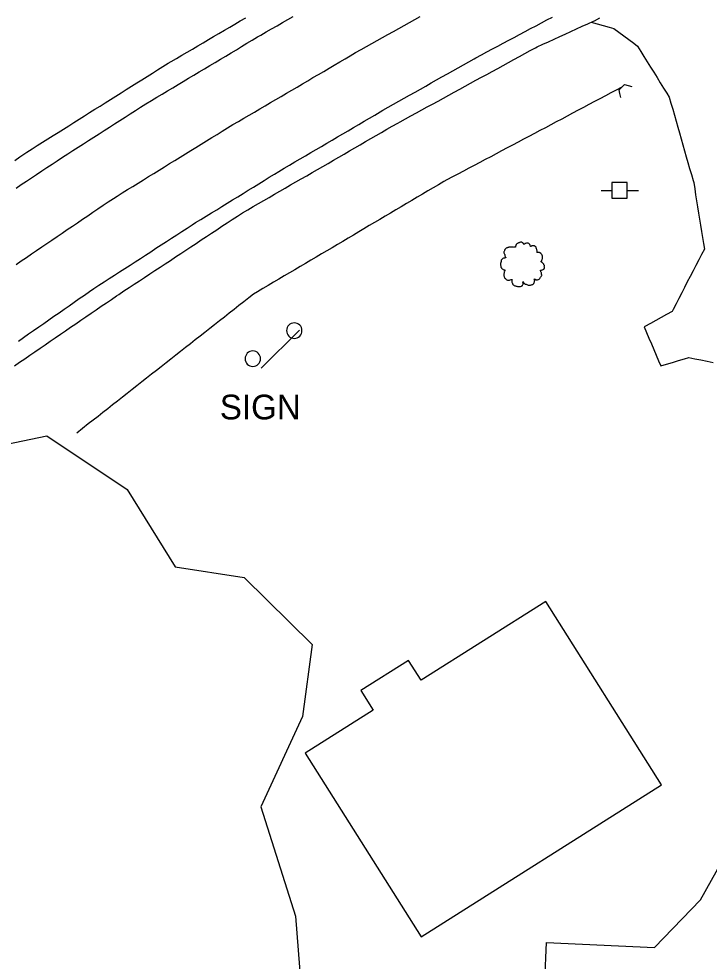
# Model space of a CAD drawing. Extents: x 1901471 to 1963503, y 756461 to 799997.
# Drawn here: x 1940902.8 to 1941014.5, y 779495.3 to 779647.8 of the extents above; entities that cross this region are included whole.
import ezdxf

# ---------------------------------------------------------------- set-up
doc = ezdxf.new("R2010")
doc.units = 0
for name, color, linetype in [('Default', 7, 'Continuous'), ('RD_EX_Bldg', 7, 'Continuous'), ('RD_EX_Bridge', 7, 'Continuous'), ('RD_EX_Driveway', 7, 'Continuous'), ('RD_EX_H2O', 7, 'Continuous'), ('RD_EX_Road', 7, 'Continuous'), ('RD_EX_UT', 7, 'Continuous'), ('RD_EX_VEG', 7, 'Continuous')]:
    doc.layers.add(name, color=color, linetype=linetype)

# ---------------------------------------------------------------- blocks, each defined once
blk = doc.blocks.new('CB')
at = {"layer": 'Default'}
blk.add_lwpolyline([(0.11, -0.127), (0.055, -0.095), (0, -0.063), (0, 0), (0, 0.063), (0.055, 0.095), (0.11, 0.127)], dxfattribs=at)
blk = doc.blocks.new('PP')
at = {"layer": 'RD_EX_UT'}
for p, q in [((2.49, 2.51), (-2.51, 2.51)), ((-2.51, 2.51), (-2.51, -2.49)), ((2.49, -2.49), (2.49, 2.51)), ((-5.94, -0.05), (-2.47, -0.05)), ((-2.51, -2.49), (2.49, -2.49)), ((2.42, -0.05), (6.06, -0.05))]:
    blk.add_line(p, q, dxfattribs=at)
blk = doc.blocks.new('T2')
at = {"layer": 'RD_EX_VEG'}
for points in [[(0.05, 7.21), (-0.25, 7.24), (-0.57, 7.14), (-0.82, 7.04), (-1.05, 6.96), (-1.27, 6.86), (-1.57, 6.69), (-1.8, 6.49), (-1.92, 6.24), (-1.97, 6.01), (-2.02, 5.74), (-2.02, 5.56), (-2.15, 5.54), (-2.3, 5.56), (-2.55, 5.64), (-2.8, 5.64), (-3.05, 5.64), (-3.4, 5.61), (-3.75, 5.61), (-4.02, 5.56), (-4.35, 5.51), (-4.72, 5.39), (-5.07, 5.26), (-5.37, 5.01), (-5.62, 4.54), (-5.75, 4.19), (-5.9, 3.94), (-5.75, 3.49), (-5.57, 3.14), (-5.55, 2.94), (-5.47, 2.52), (-5.37, 2.29), (-5.25, 2.09), (-5.32, 2.07), (-5.7, 2.02), (-6, 1.92), (-6.42, 1.69), (-6.64, 1.47), (-6.74, 1.14), (-6.77, 0.79), (-6.87, 0.59), (-6.94, 0.32), (-6.97, 0.24), (-7.02, -0.08), (-6.92, -0.53), (-6.89, -0.88), (-6.77, -1.11), (-6.62, -1.28), (-6.44, -1.53), (-6.05, -1.76), (-5.72, -1.86), (-5.52, -1.88), (-5.7, -2.38), (-5.75, -2.73), (-5.87, -3.13), (-5.87, -3.21), (-5.92, -3.68), (-5.77, -4.01), (-5.7, -4.38), (-5.52, -4.61), (-5.25, -4.91), (-4.92, -5.13), (-4.42, -5.26), (-4.02, -5.23), (-3.45, -5.06), (-3.2, -4.98), (-3.22, -5.16), (-3.2, -5.53), (-3.2, -5.96), (-3.05, -6.28), (-2.95, -6.56), (-2.8, -6.81), (-2.47, -7.03), (-2.07, -7.11), (-1.65, -7.26), (-1.2, -7.33), (-0.7, -7.36), (-0.1, -7.21), (0.18, -7.08), (0.28, -6.91), (0.48, -6.53), (0.43, -6.31), (0.45, -5.71), (0.55, -5.88), (0.73, -6.23), (1.23, -6.53), (1.63, -6.71), (2.1, -6.86), (2.4, -6.93), (2.88, -6.86), (3.25, -6.78), (3.63, -6.66), (3.93, -6.38), (4.1, -6.11), (4.15, -5.83), (4.23, -5.46), (4.28, -5.28)], [(4.28, -5.28), (4.2, -5.11), (4.15, -4.86), (4.23, -4.88), (4.4, -4.93), (4.68, -5.06), (4.9, -5.13), (5.23, -5.11), (5.5, -5.01), (5.95, -4.73), (6.22, -4.26), (6.5, -3.86), (6.57, -3.53), (6.52, -3.31), (6.5, -2.81), (6.3, -2.56), (6.25, -2.43), (6.15, -2.03), (6.22, -1.98), (6.5, -1.93), (6.87, -1.81), (7.15, -1.68), (7.37, -1.51), (7.45, -1.28), (7.42, -0.88), (7.47, -0.48), (7.4, -0.33), (7.3, -0.18), (7.22, 0.02), (7.07, 0.17), (6.97, 0.32), (6.87, 0.42), (6.75, 0.57), (6.57, 0.69), (6.42, 0.74), (6.37, 0.89), (6.52, 1.09), (6.57, 1.19), (6.6, 1.42), (6.82, 1.77), (6.87, 2.17), (6.82, 2.59), (6.77, 2.87), (6.62, 3.14), (6.42, 3.39), (6.3, 3.56), (6.12, 3.69), (5.8, 3.81), (5.55, 3.86), (5.2, 3.86), (5, 3.91), (5.03, 3.96), (5.03, 4.11), (5.03, 4.39), (4.95, 4.84), (4.8, 5.34), (4.8, 5.36), (4.7, 5.61), (4.48, 5.81), (4.3, 5.91), (4.1, 6.04), (3.85, 6.06), (3.55, 6.06), (3.28, 6.01), (3.08, 5.91), (2.9, 5.79), (2.83, 5.94), (2.73, 6.24), (2.68, 6.39), (2.53, 6.56), (2.3, 6.76), (1.85, 6.89), (1.23, 6.81), (0.93, 6.61), (0.78, 6.44), (0.73, 6.56), (0.53, 6.76), (0.43, 6.94), (0.25, 7.06), (0.1, 7.16), (0, 7.21)]]:
    blk.add_spline(points, degree=3, dxfattribs=at)
blk = doc.blocks.new('SIGNPOST')
at = {"layer": 'Default'}
for start, end in [(90, 270), (270, 90)]:
    blk.add_arc((0, 0), 0.127, start, end, dxfattribs=at)

msp = doc.modelspace()

# ---------------------------------------------------------------- linework, layer by layer
at = {"layer": 'RD_EX_Bldg'}
msp.add_lwpolyline([(1940941.98, 779591.24), (1940948.2, 779597.43)], dxfattribs=at)
msp.add_lwpolyline([(1940967.9, 779499.28), (1941006.79, 779523.87), (1940988.04, 779553.52), (1940967.89, 779540.78), (1940965.86, 779544), (1940958.15, 779539.12), (1940960.15, 779535.95), (1940949.12, 779528.98)], close=True, dxfattribs=at)
at = {"layer": 'RD_EX_Driveway'}
msp.add_lwpolyline([(1940995.41, 779647.24), (1940996.38, 779646.97), (1940997.34, 779646.69), (1940998.3, 779646.42), (1940999.07, 779646.2), (1940999.87, 779645.61), (1941000.67, 779645.01), (1941001.48, 779644.42), (1941002.28, 779643.82), (1941002.89, 779643.37), (1941003.41, 779642.52), (1941003.94, 779641.67), (1941004.47, 779640.82), (1941004.99, 779639.98), (1941005.52, 779639.13), (1941006.05, 779638.28), (1941006.57, 779637.43), (1941007.1, 779636.58), (1941007.63, 779635.73), (1941008.02, 779635.09), (1941008.3, 779634.13), (1941008.58, 779633.17), (1941008.85, 779632.2), (1941009.13, 779631.24), (1941009.4, 779630.28), (1941009.68, 779629.32), (1941009.95, 779628.36), (1941010.23, 779627.4), (1941010.51, 779626.44), (1941010.78, 779625.48), (1941011.06, 779624.52), (1941011.33, 779623.56), (1941011.61, 779622.6), (1941011.89, 779621.64), (1941011.99, 779621.28), (1941012.14, 779620.3), (1941012.3, 779619.31), (1941012.46, 779618.32), (1941012.62, 779617.34), (1941012.78, 779616.35), (1941012.94, 779615.36), (1941013.09, 779614.38), (1941013.25, 779613.39), (1941013.41, 779612.4), (1941013.57, 779611.42), (1941013.71, 779610.54), (1941013.25, 779609.65), (1941012.79, 779608.77), (1941012.33, 779607.88), (1941011.87, 779606.99), (1941011.41, 779606.1), (1941010.95, 779605.21), (1941010.5, 779604.32), (1941010.04, 779603.44), (1941009.58, 779602.55), (1941009.12, 779601.66), (1941008.66, 779600.77), (1941008.48, 779600.42), (1941007.6, 779599.94), (1941006.72, 779599.46), (1941005.85, 779598.98), (1941004.97, 779598.5), (1941004.09, 779598.02), (1941003.96, 779597.95), (1941004.35, 779597.03), (1941004.74, 779596.11), (1941005.14, 779595.19), (1941005.53, 779594.27), (1941005.92, 779593.35), (1941006.31, 779592.43), (1941006.64, 779591.66), (1941007.6, 779591.93), (1941008.56, 779592.21), (1941009.52, 779592.49), (1941010.48, 779592.77), (1941011.2, 779592.98), (1941012.18, 779592.78), (1941013.16, 779592.59), (1941014.15, 779592.4), (1941015.13, 779592.21)], dxfattribs=at)
at = {"layer": 'RD_EX_H2O'}
msp.add_lwpolyline([(1941000.34, 779636.72), (1940999.46, 779636.25), (1940998.58, 779635.79), (1940997.69, 779635.32), (1940996.81, 779634.85), (1940995.93, 779634.38), (1940995.04, 779633.91), (1940994.16, 779633.44), (1940993.28, 779632.98), (1940992.39, 779632.51), (1940991.51, 779632.04), (1940990.63, 779631.57), (1940989.74, 779631.1), (1940988.86, 779630.63), (1940987.98, 779630.16), (1940987.09, 779629.7), (1940986.21, 779629.23), (1940985.32, 779628.76), (1940984.44, 779628.29), (1940983.56, 779627.82), (1940982.67, 779627.35), (1940981.79, 779626.89), (1940980.91, 779626.42), (1940980.02, 779625.95), (1940979.14, 779625.48), (1940978.26, 779625.01), (1940977.37, 779624.54), (1940976.49, 779624.07), (1940975.61, 779623.61), (1940974.72, 779623.14), (1940973.84, 779622.67), (1940972.96, 779622.2), (1940972.07, 779621.73), (1940971.55, 779621.45), (1940970.69, 779620.95), (1940969.83, 779620.44), (1940968.97, 779619.93), (1940968.11, 779619.42), (1940967.25, 779618.91), (1940966.39, 779618.4), (1940965.53, 779617.89), (1940964.67, 779617.38), (1940963.81, 779616.87), (1940962.95, 779616.36), (1940962.08, 779615.85), (1940961.22, 779615.34), (1940960.36, 779614.83), (1940959.5, 779614.32), (1940958.64, 779613.82), (1940957.78, 779613.31), (1940956.92, 779612.8), (1940956.06, 779612.29), (1940955.2, 779611.78), (1940954.34, 779611.27), (1940953.48, 779610.76), (1940952.62, 779610.25), (1940951.76, 779609.74), (1940950.9, 779609.23), (1940950.04, 779608.72), (1940949.18, 779608.21), (1940948.32, 779607.7), (1940947.45, 779607.19), (1940946.59, 779606.69), (1940945.73, 779606.18), (1940944.87, 779605.67), (1940944.87, 779605.67), (1940944.01, 779605.16), (1940943.15, 779604.65), (1940942.29, 779604.14), (1940941.43, 779603.63), (1940940.77, 779603.24), (1940939.99, 779602.62), (1940939.2, 779602), (1940938.41, 779601.39), (1940937.63, 779600.77), (1940936.84, 779600.15), (1940936.05, 779599.53), (1940935.27, 779598.92), (1940934.48, 779598.3), (1940933.7, 779597.68), (1940932.91, 779597.06), (1940932.12, 779596.44), (1940931.34, 779595.83), (1940930.55, 779595.21), (1940929.77, 779594.59), (1940928.98, 779593.97), (1940928.19, 779593.36), (1940927.41, 779592.74), (1940926.62, 779592.12), (1940925.83, 779591.5), (1940925.05, 779590.88), (1940924.26, 779590.27), (1940923.48, 779589.65), (1940922.69, 779589.03), (1940921.9, 779588.41), (1940921.12, 779587.8), (1940920.33, 779587.18), (1940919.55, 779586.56), (1940918.76, 779585.94), (1940917.97, 779585.32), (1940917.19, 779584.71), (1940916.4, 779584.09), (1940915.61, 779583.47), (1940914.83, 779582.85), (1940914.04, 779582.24), (1940912.17, 779580.76)], dxfattribs=at)
at = {"layer": 'RD_EX_Road'}
for points in [[(1940902.1, 779591.67), (1940902.93, 779592.23), (1940903.75, 779592.8), (1940904.58, 779593.36), (1940905.4, 779593.93), (1940906.23, 779594.49), (1940907.05, 779595.06), (1940907.88, 779595.62), (1940908.7, 779596.18), (1940909.53, 779596.75), (1940910.35, 779597.31), (1940911.18, 779597.88), (1940912.01, 779598.44), (1940912.83, 779599.01), (1940913.66, 779599.57), (1940914.48, 779600.14), (1940915.31, 779600.7), (1940916.13, 779601.27), (1940916.96, 779601.83), (1940917.78, 779602.4), (1940918.61, 779602.96), (1940918.97, 779603.21), (1940919.8, 779603.76), (1940920.64, 779604.31), (1940921.47, 779604.86), (1940922.31, 779605.41), (1940923.14, 779605.96), (1940923.98, 779606.51), (1940924.81, 779607.06), (1940925.65, 779607.61), (1940926.48, 779608.16), (1940927.32, 779608.71), (1940928.15, 779609.26), (1940928.99, 779609.81), (1940929.82, 779610.36), (1940930.65, 779610.91), (1940931.49, 779611.46), (1940932.32, 779612.01), (1940933.16, 779612.56), (1940933.99, 779613.11), (1940934.83, 779613.66), (1940935.66, 779614.22), (1940936.5, 779614.77), (1940937.33, 779615.32), (1940938.17, 779615.87), (1940938.98, 779616.4), (1940939.85, 779616.9), (1940940.71, 779617.4), (1940941.58, 779617.9), (1940942.44, 779618.4), (1940943.31, 779618.9), (1940944.17, 779619.4), (1940945.04, 779619.9), (1940945.91, 779620.4), (1940946.77, 779620.9), (1940947.64, 779621.4), (1940948.5, 779621.9), (1940949.37, 779622.4), (1940950.24, 779622.9), (1940951.1, 779623.4), (1940951.97, 779623.9), (1940952.83, 779624.4), (1940953.7, 779624.9), (1940954.57, 779625.41), (1940955.43, 779625.91), (1940956.3, 779626.41), (1940957.16, 779626.91), (1940958.03, 779627.41), (1940958.89, 779627.91), (1940959.76, 779628.41), (1940960.63, 779628.91), (1940961.49, 779629.41), (1940962.36, 779629.91), (1940963.22, 779630.41), (1940964.09, 779630.91), (1940964.47, 779631.13), (1940965.35, 779631.61), (1940966.23, 779632.09), (1940967.11, 779632.57), (1940967.98, 779633.05), (1940968.86, 779633.53), (1940969.74, 779634), (1940970.62, 779634.48), (1940971.49, 779634.96), (1940972.37, 779635.44), (1940973.25, 779635.92), (1940974.13, 779636.4), (1940975, 779636.88), (1940975.88, 779637.36), (1940976.76, 779637.84), (1940977.64, 779638.32), (1940978.52, 779638.8), (1940979.39, 779639.28), (1940980.27, 779639.75), (1940981.15, 779640.23), (1940982.03, 779640.71), (1940982.9, 779641.19), (1940983.78, 779641.67), (1940984.66, 779642.15), (1940985.54, 779642.63), (1940986.41, 779643.11), (1940986.66, 779643.25), (1940987.57, 779643.66), (1940988.48, 779644.08), (1940989.39, 779644.49), (1940990.3, 779644.91), (1940991.21, 779645.32), (1940992.12, 779645.74), (1940993.03, 779646.15), (1940993.94, 779646.57), (1940994.85, 779646.98), (1940995.76, 779647.4), (1940995.92, 779647.47), (1940996.81, 779647.93)], [(1940902.15, 779624.87), (1940902.97, 779625.45), (1940903.78, 779626.02), (1940904.1, 779626.22), (1940904.94, 779626.75), (1940905.79, 779627.28), (1940906.64, 779627.82), (1940907.48, 779628.35), (1940908.33, 779628.88), (1940909.18, 779629.41), (1940910.02, 779629.95), (1940910.87, 779630.48), (1940910.87, 779630.48), (1940911.72, 779631.01), (1940912.56, 779631.54), (1940913.41, 779632.07), (1940914.25, 779632.61), (1940915.1, 779633.14), (1940915.95, 779633.67), (1940916.79, 779634.2), (1940917.64, 779634.74), (1940918.49, 779635.27), (1940919.33, 779635.8), (1940920.18, 779636.33), (1940921.03, 779636.87), (1940921.87, 779637.4), (1940922.72, 779637.93), (1940923.57, 779638.46), (1940924.41, 779638.99), (1940925.26, 779639.53), (1940926.11, 779640.06), (1940926.95, 779640.59), (1940927.42, 779640.87), (1940928.29, 779641.37), (1940929.15, 779641.88), (1940930.01, 779642.39), (1940930.87, 779642.89), (1940931.74, 779643.4), (1940932.6, 779643.91), (1940933.46, 779644.41), (1940934.32, 779644.92), (1940935.18, 779645.42), (1940936.05, 779645.93), (1940936.91, 779646.44), (1940937.77, 779646.94), (1940938.63, 779647.45), (1940939.5, 779647.96)], [(1940902.35, 779620.41), (1940903.18, 779620.96), (1940904.02, 779621.51), (1940904.85, 779622.06), (1940905.68, 779622.62), (1940906.52, 779623.17), (1940907.35, 779623.72), (1940908.18, 779624.27), (1940909.02, 779624.83), (1940909.88, 779625.38), (1940910.72, 779625.92), (1940911.56, 779626.46), (1940912.4, 779627), (1940913.24, 779627.54), (1940914.09, 779628.08), (1940914.93, 779628.62), (1940915.77, 779629.16), (1940916.61, 779629.7), (1940917.45, 779630.24), (1940918.29, 779630.78), (1940919.13, 779631.32), (1940919.98, 779631.86), (1940920.82, 779632.41), (1940921.66, 779632.95), (1940922.5, 779633.49), (1940923.34, 779634.03), (1940924.26, 779634.58), (1940925.12, 779635.09), (1940925.98, 779635.6), (1940926.83, 779636.12), (1940927.69, 779636.63), (1940928.55, 779637.14), (1940929.41, 779637.66), (1940930.27, 779638.17), (1940931.12, 779638.68), (1940931.98, 779639.2), (1940932.84, 779639.71), (1940933.7, 779640.22), (1940934.56, 779640.74), (1940935.42, 779641.25), (1940936.27, 779641.76), (1940937.13, 779642.28), (1940937.99, 779642.79), (1940938.85, 779643.3), (1940939.71, 779643.82), (1940940.57, 779644.33), (1940941.42, 779644.84), (1940941.97, 779645.16), (1940942.83, 779645.66), (1940943.7, 779646.16), (1940944.57, 779646.66), (1940945.43, 779647.16), (1940946.3, 779647.66), (1940947.16, 779648.16)], [(1940902.37, 779608.06), (1940903.19, 779608.62), (1940904.02, 779609.19), (1940904.85, 779609.75), (1940905.68, 779610.31), (1940906.5, 779610.87), (1940907.33, 779611.43), (1940908.16, 779611.99), (1940908.98, 779612.55), (1940909.81, 779613.12), (1940910.64, 779613.68), (1940911.47, 779614.24), (1940912.29, 779614.8), (1940913.12, 779615.36), (1940913.95, 779615.92), (1940914.78, 779616.49), (1940915.6, 779617.05), (1940916.43, 779617.61), (1940917.26, 779618.17), (1940918.09, 779618.73), (1940918.69, 779619.11), (1940919.54, 779619.63), (1940920.39, 779620.16), (1940921.24, 779620.68), (1940922.1, 779621.21), (1940922.95, 779621.73), (1940922.95, 779621.73), (1940923.8, 779622.26), (1940924.65, 779622.78), (1940925.5, 779623.31), (1940926.35, 779623.83), (1940927.2, 779624.36), (1940928.05, 779624.88), (1940928.9, 779625.41), (1940929.75, 779625.93), (1940930.6, 779626.46), (1940931.46, 779626.98), (1940932.31, 779627.51), (1940933.16, 779628.03), (1940934.01, 779628.56), (1940934.86, 779629.08), (1940935.71, 779629.61), (1940936.56, 779630.13), (1940937.41, 779630.66), (1940938.32, 779631.19), (1940939.18, 779631.69), (1940940.04, 779632.2), (1940940.91, 779632.7), (1940941.77, 779633.21), (1940942.63, 779633.72), (1940943.49, 779634.22), (1940944.36, 779634.73), (1940945.22, 779635.23), (1940946.08, 779635.74), (1940946.94, 779636.25), (1940947.81, 779636.75), (1940948.67, 779637.26), (1940949.53, 779637.76), (1940950.39, 779638.27), (1940951.26, 779638.78), (1940952.12, 779639.28), (1940952.98, 779639.79), (1940953.84, 779640.29), (1940954.71, 779640.8), (1940955.57, 779641.31), (1940956.43, 779641.81), (1940957.29, 779642.32), (1940958.16, 779642.82), (1940959.02, 779643.3), (1940959.89, 779643.79), (1940960.77, 779644.28), (1940961.64, 779644.77), (1940962.51, 779645.25), (1940963.39, 779645.74), (1940964.26, 779646.23), (1940965.13, 779646.72), (1940966.01, 779647.2), (1940966.88, 779647.69), (1940967.75, 779648.18)], [(1940902.73, 779595.65), (1940903.55, 779596.23), (1940904.37, 779596.8), (1940905.19, 779597.37), (1940906.02, 779597.94), (1940906.84, 779598.51), (1940907.66, 779599.08), (1940908.48, 779599.66), (1940909.3, 779600.23), (1940910.12, 779600.8), (1940910.94, 779601.37), (1940911.76, 779601.94), (1940912.58, 779602.51), (1940913.4, 779603.09), (1940914.22, 779603.66), (1940914.91, 779604.14), (1940915.75, 779604.68), (1940916.59, 779605.22), (1940917.43, 779605.77), (1940918.27, 779606.31), (1940919.11, 779606.85), (1940919.95, 779607.4), (1940920.79, 779607.94), (1940921.63, 779608.48), (1940922.47, 779609.03), (1940923.31, 779609.57), (1940924.15, 779610.11), (1940924.99, 779610.66), (1940925.83, 779611.2), (1940926.67, 779611.74), (1940927.5, 779612.28), (1940928.34, 779612.83), (1940929.18, 779613.37), (1940930.02, 779613.91), (1940930.86, 779614.46), (1940931.4, 779614.81), (1940932.25, 779615.33), (1940933.11, 779615.85), (1940933.96, 779616.38), (1940934.81, 779616.9), (1940935.66, 779617.43), (1940936.51, 779617.95), (1940937.36, 779618.48), (1940938.21, 779619), (1940939.07, 779619.53), (1940939.92, 779620.05), (1940940.77, 779620.57), (1940941.62, 779621.1), (1940942.47, 779621.62), (1940943.32, 779622.15), (1940944.17, 779622.67), (1940944.87, 779623.1), (1940945.73, 779623.61), (1940946.59, 779624.11), (1940947.46, 779624.62), (1940948.32, 779625.13), (1940949.18, 779625.63), (1940950.04, 779626.14), (1940950.91, 779626.65), (1940951.77, 779627.15), (1940952.63, 779627.66), (1940953.49, 779628.17), (1940954.35, 779628.67), (1940955.22, 779629.18), (1940956.08, 779629.68), (1940956.94, 779630.19), (1940957.8, 779630.7), (1940958.66, 779631.2), (1940959.53, 779631.71), (1940960.39, 779632.22), (1940961.25, 779632.72), (1940961.68, 779632.98), (1940962.55, 779633.47), (1940963.42, 779633.96), (1940964.29, 779634.45), (1940965.16, 779634.94), (1940966.03, 779635.43), (1940966.91, 779635.93), (1940967.78, 779636.42), (1940968.65, 779636.91), (1940969.52, 779637.4), (1940970.39, 779637.89), (1940971.26, 779638.38), (1940972.13, 779638.88), (1940973, 779639.37), (1940973.87, 779639.86), (1940974.74, 779640.35), (1940975.61, 779640.84), (1940976.48, 779641.33), (1940976.76, 779641.49), (1940977.64, 779641.96), (1940978.53, 779642.43), (1940979.41, 779642.9), (1940980.29, 779643.37), (1940981.18, 779643.84), (1940982.06, 779644.31), (1940982.94, 779644.78), (1940983.82, 779645.25), (1940984.71, 779645.72), (1940985.59, 779646.19), (1940986.47, 779646.66), (1940987.36, 779647.13), (1940988.24, 779647.6), (1940989.12, 779648.07)]]:
    msp.add_lwpolyline(points, dxfattribs=at)
at = {"layer": 'RD_EX_VEG'}
for points in [[(1940899.51, 779578.72), (1940907.32, 779580.31), (1940920.34, 779571.65), (1940928.08, 779559.13), (1940939.23, 779557.39), (1940950.28, 779546.59), (1940948.69, 779534.9), (1940941.96, 779520.29), (1940947.58, 779502.59), (1940948.86, 779486.1)], [(1940987.62, 779485.87), (1940988.16, 779498.38), (1941005.62, 779497.57), (1941013.09, 779505.28), (1941020.2, 779517.98), (1941033.64, 779510.16), (1941042.24, 779509.06), (1941057.73, 779517.98), (1941062.62, 779527.8), (1941055.22, 779543.46), (1941056.76, 779551.92), (1941069.69, 779552.21), (1941093.84, 779542.79), (1941111.05, 779535.56), (1941125.83, 779530.89), (1941139.08, 779545.06), (1941153.16, 779556.7), (1941170.6, 779553.29)]]:
    msp.add_lwpolyline(points, dxfattribs=at)

# ---------------------------------------------------------------- block references
at = {"layer": 'Default', "xscale": 0.5039370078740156, "yscale": 0.5039370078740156}
msp.add_blockref('PP', (1940999.99, 779620.04), dxfattribs=at)
at = {"layer": 'RD_EX_Bldg', "xscale": 9.84251968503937, "yscale": 9.84251968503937}
for p in [(1940947.36, 779597.34), (1940940.65, 779592.8)]:
    msp.add_blockref('SIGNPOST', p, dxfattribs=at)
at = {"layer": 'RD_EX_Bridge', "xscale": 9.842519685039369, "yscale": 9.84251968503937, "rotation": -45.193603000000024}
msp.add_blockref('CB', (1941000.34, 779636.72), dxfattribs=at)
at = {"layer": 'RD_EX_VEG', "xscale": 0.4921259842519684, "yscale": 0.4921259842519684}
msp.add_blockref('T2', (1940984.16, 779608.09), dxfattribs=at)

# ---------------------------------------------------------------- texts
at = {"layer": 'RD_EX_Road'}
msp.add_text('SIGN', height=4, dxfattribs=at).set_placement((1940935.32, 779582.98))

doc.saveas('drawing.dxf')
